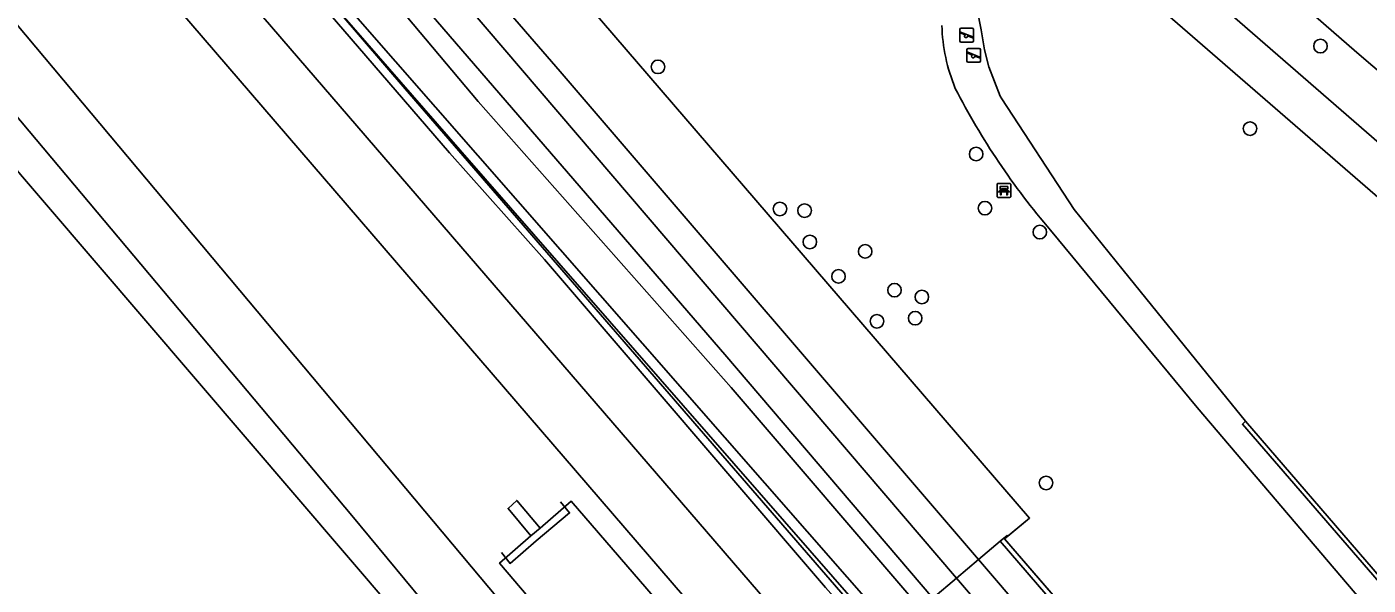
# Model space of a CAD drawing. Extents: x 159279 to 160377, y 384531 to 385888.
# Drawn here: x 159646.5 to 159743.3, y 384783.5 to 384823.8 of the extents above; entities that cross this region are included whole.
import ezdxf

# ---------------------------------------------------------------- set-up
doc = ezdxf.new("R2010")
doc.units = 0
for name, color, linetype in [('IMGEO_Bank', 7, 'Continuous'), ('IMGEO_Berm_groen', 7, 'Continuous'), ('IMGEO_Boom', 7, 'Continuous'), ('IMGEO_Fietspad_open', 7, 'Continuous'), ('IMGEO_Geluidsscherm', 7, 'Continuous'), ('IMGEO_Grasland_overig', 7, 'Continuous'), ('IMGEO_Groenvoorziening', 7, 'Continuous'), ('IMGEO_Hek', 7, 'Continuous'), ('IMGEO_Perron', 7, 'Continuous'), ('IMGEO_Speelvoorziening', 7, 'Continuous'), ('IMGEO_Spoor', 7, 'Continuous'), ('IMGEO_Spoorbaan_halfverhard', 7, 'Continuous'), ('IMGEO_Struiken', 7, 'Continuous'), ('IMGEO_Terreindeel_gesloten', 7, 'Continuous'), ('IMGEO_Terreindeel_open', 7, 'Continuous'), ('IMGEO_Voetpad_halfverhard', 7, 'Continuous'), ('IMGEO_Voetpad_op_trap', 7, 'Continuous')]:
    doc.layers.add(name, color=color, linetype=linetype)

msp = doc.modelspace()

# ---------------------------------------------------------------- linework, layer by layer
at = {"layer": 'IMGEO_Bank'}
for p, q in [((159716.481, 384811.567), (159716.481, 384812.408)), ((159716.481, 384812.408), (159716.481, 384811.567)), ((159716.556, 384812.492), (159717.397, 384812.492)), ((159717.397, 384812.492), (159716.556, 384812.492)), ((159716.79, 384811.998), (159716.79, 384812.104)), ((159716.834, 384812.104), (159716.834, 384811.998)), ((159717.122, 384812.11), (159716.84, 384812.11)), ((159717.128, 384811.998), (159717.128, 384812.104)), ((159717.172, 384812.104), (159717.172, 384811.998)), ((159717.481, 384812.417), (159717.481, 384811.576)), ((159717.481, 384811.576), (159717.481, 384812.417)), ((159717.406, 384811.492), (159716.565, 384811.492)), ((159716.565, 384811.492), (159717.406, 384811.492)), ((159717.178, 384811.89), (159716.785, 384811.89)), ((159716.84, 384811.992), (159717.122, 384811.992))]:
    msp.add_line(p, q, dxfattribs=at)
for points in [[(159716.784, 384812.11), (159716.698, 384812.11), (159716.698, 384812.271), (159717.261, 384812.271), (159717.261, 384812.11), (159717.178, 384812.11)], [(159716.728, 384811.89), (159716.586, 384811.89), (159716.698, 384811.992), (159716.784, 384811.992)], [(159716.778, 384811.883), (159716.778, 384811.676), (159716.735, 384811.676), (159716.735, 384811.883)], [(159717.178, 384811.992), (159717.261, 384811.992), (159717.373, 384811.89), (159717.234, 384811.89)], [(159717.228, 384811.883), (159717.228, 384811.676), (159717.184, 384811.676), (159717.184, 384811.883)]]:
    msp.add_lwpolyline(points, dxfattribs=at)
for centre, radius, start, end in [((159716.559, 384812.414), 0.0779, 92.4484, 184.28452), ((159716.559, 384812.414), 0.0779, 92.4484, 184.28452), ((159716.783, 384812.103), 0.00671, 2.89567, 87.10433), ((159716.84, 384812.103), 0.00671, 92.89567, 177.10433), ((159717.122, 384812.103), 0.00671, 2.89567, 87.10433), ((159717.179, 384812.103), 0.00671, 92.89567, 177.10433), ((159717.403, 384812.414), 0.0779, 2.4484, 94.28452), ((159717.403, 384812.414), 0.0779, 2.4484, 94.28452), ((159716.559, 384811.57), 0.0779, 182.4484, 274.28452), ((159716.559, 384811.57), 0.0779, 182.4484, 274.28452), ((159716.728, 384811.883), 0.00671, 2.89567, 87.10433), ((159716.785, 384811.883), 0.00671, 92.89567, 177.10433), ((159716.783, 384811.999), 0.00671, 272.89567, 357.10433), ((159716.84, 384811.999), 0.00671, 182.89567, 267.10433), ((159717.122, 384811.999), 0.00671, 272.89567, 357.10433), ((159717.179, 384811.999), 0.00671, 182.89567, 267.10433), ((159717.177, 384811.883), 0.00671, 2.89567, 87.10433), ((159717.234, 384811.883), 0.00671, 92.89567, 177.10433), ((159717.403, 384811.57), 0.0779, 272.4484, 4.28452), ((159717.403, 384811.57), 0.0779, 272.4484, 4.28452)]:
    msp.add_arc(centre, radius, start, end, dxfattribs=at)
at = {"layer": 'IMGEO_Berm_groen'}
msp.add_lwpolyline([(159722.087, 384839.557), (159715.695, 384845.035), (159704.834, 384854.342), (159694.272, 384863.437), (159683.133, 384873.053), (159679.16, 384876.431), (159676.539, 384873.417), (159695.004, 384857.425), (159719.368, 384836.864), (159748.628, 384811.437), (159781.425, 384784.027), (159783.746, 384786.801), (159768.92, 384799.391), (159755.145, 384811.108), (159742.438, 384821.942), (159730.973, 384831.952)], close=True, dxfattribs=at)
at = {"layer": 'IMGEO_Boom'}
for centre in [(159739.814, 384822.41), (159692.022, 384820.911), (159734.732, 384816.457), (159714.974, 384814.622), (159700.821, 384810.659), (159715.61, 384810.713), (159702.597, 384810.539), (159719.568, 384808.989), (159702.981, 384808.279), (159706.969, 384807.596), (159705.046, 384805.791), (159709.083, 384804.796), (159711.061, 384804.306), (159707.819, 384802.556), (159710.579, 384802.775), (159720.019, 384790.889)]:
    msp.add_circle(centre, 0.489, dxfattribs=at)
at = {"layer": 'IMGEO_Fietspad_open'}
msp.add_lwpolyline([(159717.866, 384847.545), (159715.695, 384845.035), (159722.087, 384839.557), (159730.973, 384831.952), (159742.438, 384821.942), (159755.145, 384811.108), (159768.92, 384799.391), (159783.746, 384786.801), (159785.571, 384789.272), (159756.941, 384813.95)], close=True, dxfattribs=at)
at = {"layer": 'IMGEO_Geluidsscherm'}
msp.add_lwpolyline([(159643.868, 384854.242), (159656.911, 384838.978), (159660.736, 384834.674), (159667.58, 384826.599), (159677.722, 384814.913), (159708.296, 384779.925)], dxfattribs=at)
at = {"layer": 'IMGEO_Grasland_overig'}
for points in [[(159625.217, 384883.598), (159647.741, 384857.423), (159673.386, 384827.368), (159696.856, 384800.161), (159711.85, 384782.567), (159713.548, 384784.025), (159606.279, 384909.531)], [(159628.44, 384872.285), (159708.721, 384780.592), (159708.989, 384780.832), (159709.376, 384780.384), (159710.988, 384781.806), (159697.307, 384797.77), (159679.061, 384818.419), (159657.496, 384844.067), (159636.212, 384868.894)]]:
    msp.add_lwpolyline(points, dxfattribs=at)
msp.add_lwpolyline([(159707.925, 384779.88), (159708.721, 384780.592), (159628.44, 384872.285), (159646.645, 384851.13), (159656.628, 384839.321), (159673.785, 384819.333), (159706.612, 384781.398)], close=True, dxfattribs=at)
at = {"layer": 'IMGEO_Groenvoorziening'}
for points in [[(159651.985, 384871.228), (159650.881, 384867.362), (159676.822, 384837.199), (159718.831, 384788.354), (159717.262, 384787.043), (159717.032, 384786.85), (159725.139, 384777.458), (159747.067, 384752.056), (159779.804, 384714.132), (159784.245, 384718.177), (159788.091, 384721.569), (159797.746, 384710.289), (159800.8, 384713.041), (159791.441, 384723.888), (159792.403, 384724.552), (159782.64, 384735.929), (159746.032, 384778.589), (159730.918, 384796.342), (159720.348, 384809.127)], [(159778.947, 384781.17), (159717.604, 384834.377)], [(159715.331, 384823.584), (159715.577, 384822.15), (159715.892, 384820.915), (159716.708, 384818.787), (159716.832, 384818.596), (159722.046, 384810.625), (159725.592, 384806.24), (159732.029, 384798.279), (159734.397, 384795.35), (159743.626, 384784.667)]]:
    msp.add_lwpolyline(points, dxfattribs=at)
for centre, radius, start, end in [((159730, 384826.78), 15.013, 162.02088, 192.29081), ((159725.265, 384824.234), 12.763, 181.4808, 202.45025), ((159759.967, 384843.184), 52.245, 207.13001, 220.68317)]:
    msp.add_arc(centre, radius, start, end, dxfattribs=at)
at = {"layer": 'IMGEO_Hek'}
for points in [[(159718.831, 384788.354), (159676.822, 384837.199)], [(159680.731, 384785.869), (159681.354, 384785.083), (159683.238, 384786.707), (159685.641, 384788.723), (159684.996, 384789.515)], [(159717.032, 384786.85), (159718.831, 384788.354)], [(159779.804, 384714.132), (159747.067, 384752.056), (159717.032, 384786.85)]]:
    msp.add_lwpolyline(points, dxfattribs=at)
at = {"layer": 'IMGEO_Perron'}
msp.add_lwpolyline([(159682.86, 384787.065), (159680.593, 384785.107), (159723.551, 384734.618), (159856.674, 384579.95), (159859.326, 384582.212), (159857.752, 384584.057), (159859.819, 384585.82), (159861.317, 384584.011), (159861.633, 384584.28), (159843.469, 384606.024), (159817.635, 384636.512), (159780.079, 384680.271), (159685.761, 384789.572), (159683.522, 384787.637)], close=True, dxfattribs=at)
at = {"layer": 'IMGEO_Speelvoorziening'}
for p, q in [((159713.889, 384823.699), (159714.679, 384823.699)), ((159714.679, 384823.699), (159713.889, 384823.699)), ((159713.789, 384822.799), (159713.789, 384823.599)), ((159713.789, 384823.599), (159713.789, 384822.799)), ((159714.172, 384823.227), (159713.833, 384823.364)), ((159713.858, 384823.424), (159714.734, 384823.071)), ((159714.71, 384823.011), (159714.37, 384823.148)), ((159714.779, 384823.599), (159714.779, 384822.799)), ((159714.779, 384822.799), (159714.779, 384823.599)), ((159714.679, 384822.699), (159713.889, 384822.699)), ((159713.889, 384822.699), (159714.679, 384822.699)), ((159714.307, 384821.341), (159714.307, 384822.141)), ((159714.307, 384822.141), (159714.307, 384821.341)), ((159714.69, 384821.769), (159714.351, 384821.906)), ((159714.376, 384821.966), (159715.252, 384821.613)), ((159714.407, 384822.241), (159715.197, 384822.241)), ((159715.197, 384822.241), (159714.407, 384822.241)), ((159715.297, 384822.141), (159715.297, 384821.341)), ((159715.297, 384821.341), (159715.297, 384822.141)), ((159715.197, 384821.241), (159714.407, 384821.241)), ((159714.407, 384821.241), (159715.197, 384821.241)), ((159715.228, 384821.553), (159714.888, 384821.69))]:
    msp.add_line(p, q, dxfattribs=at)
for centre, radius, start, end in [((159713.889, 384823.599), 0.1, 90, 180), ((159713.889, 384823.599), 0.1, 90, 180), ((159714.679, 384823.599), 0.1, 0, 90), ((159714.679, 384823.599), 0.1, 360, 90), ((159713.889, 384822.799), 0.1, 180, 270), ((159713.889, 384822.799), 0.1, 180, 270), ((159713.846, 384823.394), 0.0327, 68.07798, 248.07798), ((159714.251, 384823.137), 0.12, 130.99278, 5.16318), ((159714.679, 384822.799), 0.1, 270, 0), ((159714.679, 384822.799), 0.1, 270, 0), ((159714.722, 384823.041), 0.0327, 248.07798, 68.07798), ((159714.407, 384822.141), 0.1, 90, 180), ((159714.407, 384822.141), 0.1, 90, 180), ((159714.364, 384821.936), 0.0327, 68.07798, 248.07798), ((159714.769, 384821.679), 0.12, 130.99278, 5.16318), ((159715.197, 384822.141), 0.1, 0, 90), ((159715.197, 384822.141), 0.1, 360, 90), ((159714.407, 384821.341), 0.1, 180, 270), ((159714.407, 384821.341), 0.1, 180, 270), ((159715.197, 384821.341), 0.1, 270, 0), ((159715.197, 384821.341), 0.1, 270, 0), ((159715.24, 384821.583), 0.0327, 248.07798, 68.07798)]:
    msp.add_arc(centre, radius, start, end, dxfattribs=at)
at = {"layer": 'IMGEO_Spoor'}
for points in [[(159301.497, 385259.214), (159350.26, 385200.096), (159400.347, 385139.575), (159458.506, 385069.019), (159461.408, 385065.665), (159537.085, 384973.835), (159556.866, 384949.961), (159594.941, 384904.522), (159629.132, 384864.413), (159796.415, 384670.308), (159828.837, 384632.397), (159847.171, 384610.66), (159881.165, 384569.851), (159890.023, 384559.093)], [(159298.199, 385256.49), (159411.661, 385119.073), (159479.574, 385036.952), (159497.518, 385015.086), (159547.984, 384954.122), (159574.623, 384922.081), (159600.311, 384891.721), (159624.474, 384863.39), (159693.925, 384782.643), (159798.951, 384660.882), (159851.357, 384599.293), (159887.061, 384556.423)], [(159292.269, 385251.591), (159303.604, 385237.883), (159381.29, 385143.78), (159423.02, 385093.315), (159434.25, 385079.86), (159454.7, 385054.967), (159609.414, 384867.732), (159645.768, 384823.978), (159681.181, 384781.708), (159706.75, 384751.729), (159755.58, 384694.837), (159880.093, 384550.14)], [(159288.968, 385248.86), (159394.808, 385120.766), (159451.562, 385051.926), (159485.007, 385011.602), (159559.99, 384920.75), (159634.682, 384830.526), (159669.934, 384788.543), (159680.14, 384776.226), (159725.395, 384723.206), (159772.582, 384668.348), (159876.925, 384547.284)]]:
    msp.add_lwpolyline(points, dxfattribs=at)
at = {"layer": 'IMGEO_Spoorbaan_halfverhard'}
for points in [[(159813.847, 384652.602), (159705.806, 384777.987), (159706.562, 384778.663), (159704.859, 384780.616), (159705.609, 384781.229), (159707.275, 384779.3), (159707.925, 384779.88), (159706.612, 384781.398), (159706.978, 384779.676), (159706.167, 384780.588), (159706.037, 384781.176), (159704.106, 384783.352), (159683.843, 384807.004), (159676.993, 384814.716), (159665.504, 384828.042), (159654.54, 384840.701), (159647.575, 384848.944), (159644.122, 384852.936)], [(159629.688, 384832.232), (159673.132, 384781.501), (159673.442, 384781.767), (159720.743, 384726.19)]]:
    msp.add_lwpolyline(points, dxfattribs=at)
msp.add_lwpolyline([(159681.203, 384789.053), (159681.84, 384789.625), (159683.522, 384787.637), (159685.761, 384789.572), (159780.079, 384680.271), (159817.635, 384636.512), (159843.469, 384606.024), (159861.633, 384584.28), (159861.317, 384584.011), (159865.13, 384579.405), (159866.555, 384577.735), (159864.582, 384576.052), (159863.132, 384577.751), (159859.326, 384582.212), (159856.674, 384579.95), (159723.551, 384734.618), (159680.593, 384785.107), (159682.86, 384787.065)], close=True, dxfattribs=at)
at = {"layer": 'IMGEO_Struiken'}
for points in [[(159606.279, 384909.531), (159713.548, 384784.025), (159715.138, 384785.362), (159684.958, 384820.567), (159654.396, 384855.887), (159641.032, 384871.473)], [(159641.032, 384871.473), (159654.396, 384855.887), (159684.958, 384820.567), (159715.138, 384785.362), (159716.713, 384786.685), (159717.212, 384787.104), (159717.262, 384787.043), (159718.831, 384788.354), (159676.822, 384837.199), (159650.881, 384867.362), (159630.539, 384891.014)], [(159636.212, 384868.894), (159657.496, 384844.067), (159679.061, 384818.419), (159697.307, 384797.77), (159710.988, 384781.806), (159711.85, 384782.567), (159696.856, 384800.161), (159673.386, 384827.368), (159647.741, 384857.423), (159625.217, 384883.598)]]:
    msp.add_lwpolyline(points, dxfattribs=at)
for points in [[(159725.139, 384777.458), (159717.032, 384786.85), (159717.262, 384787.043), (159717.212, 384787.104), (159716.713, 384786.685), (159754.404, 384742.922), (159773.848, 384720.135), (159830.925, 384653.863), (159839.404, 384643.104), (159844.822, 384635.807), (159845.219, 384634.051), (159846.191, 384634.852), (159846.179, 384634.925), (159846.96, 384635.618), (159842.545, 384640.883), (159841.876, 384641.68), (159810.797, 384678.74), (159790.11, 384703.408), (159785.563, 384709.212), (159783.808, 384710.477), (159779.804, 384714.132), (159747.067, 384752.056)], [(159845.219, 384634.051), (159844.822, 384635.807), (159839.404, 384643.104), (159830.925, 384653.863), (159773.848, 384720.135), (159754.404, 384742.922), (159716.713, 384786.685), (159715.138, 384785.362), (159729.195, 384768.964), (159780.348, 384709.661), (159807.067, 384678.219), (159835.608, 384645.48)], [(159845.219, 384634.051), (159835.608, 384645.48), (159807.067, 384678.219), (159780.348, 384709.661), (159729.195, 384768.964), (159715.138, 384785.362), (159713.548, 384784.025), (159724.281, 384771.502), (159738.145, 384754.947), (159776.082, 384710.891), (159804.245, 384677.972), (159817.151, 384663.063), (159829.711, 384648.296), (159843.416, 384632.469)], [(159843.416, 384632.469), (159829.711, 384648.296), (159817.151, 384663.063), (159804.245, 384677.972), (159776.082, 384710.891), (159738.145, 384754.947), (159724.281, 384771.502), (159713.548, 384784.025), (159711.85, 384782.567), (159744.242, 384744.964), (159841.811, 384631.104)]]:
    msp.add_lwpolyline(points, close=True, dxfattribs=at)
at = {"layer": 'IMGEO_Terreindeel_gesloten'}
msp.add_lwpolyline([(159644.122, 384852.936), (159647.575, 384848.944), (159654.54, 384840.701), (159665.504, 384828.042), (159676.993, 384814.716), (159683.843, 384807.004), (159704.106, 384783.352), (159706.037, 384781.176), (159706.167, 384780.588), (159706.978, 384779.676), (159706.612, 384781.398), (159673.785, 384819.333), (159656.628, 384839.321), (159646.645, 384851.13), (159628.44, 384872.285)], dxfattribs=at)
at = {"layer": 'IMGEO_Terreindeel_open'}
msp.add_lwpolyline([(159744.048, 384783.72), (159744.256, 384783.887), (159743.626, 384784.667), (159734.397, 384795.35), (159734.188, 384795.129)], close=True, dxfattribs=at)
at = {"layer": 'IMGEO_Voetpad_halfverhard'}
for points in [[(159673.825, 384871.453), (159675.073, 384870.735), (159705.334, 384844.711), (159708.705, 384841.586), (159710.198, 384840.133), (159713.467, 384837.629), (159713.605, 384837.576), (159716.987, 384834.811), (159717.604, 384834.377), (159778.947, 384781.17), (159781.425, 384784.027), (159748.628, 384811.437), (159719.368, 384836.864), (159695.004, 384857.425)], [(159715.892, 384820.915), (159715.577, 384822.15), (159715.331, 384823.584)], [(159744.048, 384783.72), (159734.188, 384795.129), (159734.397, 384795.35), (159732.029, 384798.279), (159725.592, 384806.24), (159722.046, 384810.625), (159716.832, 384818.596), (159716.708, 384818.787), (159715.892, 384820.915)], [(159720.348, 384809.127), (159730.918, 384796.342), (159746.032, 384778.589), (159782.64, 384735.929), (159792.403, 384724.552), (159791.441, 384723.888), (159800.8, 384713.041), (159815.747, 384695.717), (159816.731, 384696.515), (159825.142, 384686.909), (159835.436, 384698.96), (159857.22, 384674.413), (159862.37, 384672.124), (159863.298, 384671.711), (159867.03, 384670.053), (159869.522, 384673.668)]]:
    msp.add_lwpolyline(points, dxfattribs=at)
for centre, radius, start, end in [((159730, 384826.78), 15.013, 162.02088, 192.29081), ((159725.265, 384824.234), 12.763, 181.4808, 202.45025), ((159759.967, 384843.184), 52.245, 207.13001, 220.68317)]:
    msp.add_arc(centre, radius, start, end, dxfattribs=at)
at = {"layer": 'IMGEO_Voetpad_op_trap'}
msp.add_lwpolyline([(159683.522, 384787.637), (159681.84, 384789.625), (159681.203, 384789.053), (159682.86, 384787.065)], close=True, dxfattribs=at)

doc.saveas('drawing.dxf')
